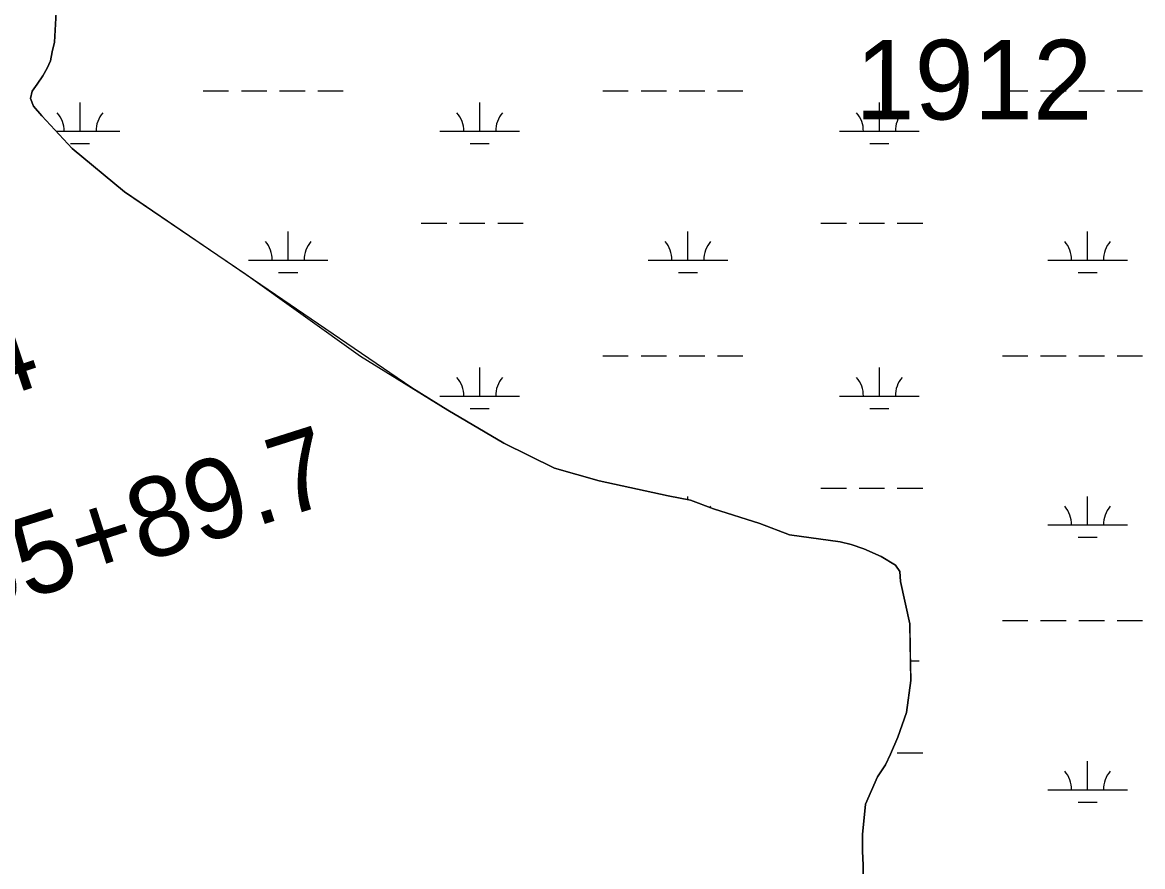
# Model space of a CAD drawing. Extents: x 3535183 to 3573198, y 534952 to 560562.
# Drawn here: x 3547468 to 3548875, y 553164 to 554225 of the extents above; entities that cross this region are included whole.
import ezdxf

# ---------------------------------------------------------------- set-up
doc = ezdxf.new("R2010")
doc.units = 0
for name, color, linetype in [('V-RIVR-CREV', 7, 'Continuous'), ('V-SITE-VEGE', 7, 'Continuous'), ('V-SURV-IDEN', 7, 'Continuous'), ('V-TOPO-SHOR', 7, 'Continuous'), ('V-WETL-SWMP', 7, 'Continuous')]:
    doc.layers.add(name, color=color, linetype=linetype)

msp = doc.modelspace()

# ---------------------------------------------------------------- linework, layer by layer
at = {"layer": 'V-SITE-VEGE'}
for p, q in [((3547508.5, 554199.9), (3547511.4, 554253.2)), ((3547505.4, 554188), (3547508.5, 554199.9)), ((3547503.2, 554176.7), (3547505.4, 554188)), ((3547493.7, 554157.5), (3547499.1, 554167.1)), ((3547499.1, 554167.1), (3547503.2, 554176.7)), ((3547486.5, 554147.4), (3547493.7, 554157.5)), ((3547478.4, 554129.2), (3547480.1, 554138.3)), ((3547480.1, 554138.3), (3547486.5, 554147.4)), ((3547482.1, 554119.7), (3547478.4, 554129.2)), ((3547492.6, 554107.4), (3547482.1, 554119.7)), ((3547530.6, 554066.2), (3547492.6, 554107.4)), ((3547596.4, 554011.9), (3547530.6, 554066.2)), ((3547957, 553765.7), (3547596.4, 554011.9)), ((3548002.3, 553737.7), (3547957, 553765.7)), ((3548072.8, 553696.1), (3548002.3, 553737.7)), ((3548136.3, 553664.9), (3548072.8, 553696.1)), ((3548192.5, 553648.8), (3548136.3, 553664.9)), ((3548278.8, 553630.1), (3548192.5, 553648.8)), ((3548307.1, 553624.7), (3548278.8, 553630.1)), ((3548335.9, 553613.9), (3548307.1, 553624.7)), ((3548394.3, 553595.1), (3548335.9, 553613.9)), ((3548431.4, 553581.1), (3548394.3, 553595.1)), ((3548495.2, 553572.3), (3548431.4, 553581.1)), ((3548508.9, 553568.8), (3548495.2, 553572.3)), ((3548524.9, 553563.4), (3548508.9, 553568.8)), ((3548546.4, 553553.9), (3548524.9, 553563.4)), ((3548564.7, 553543), (3548546.4, 553553.9)), ((3548569.8, 553534.9), (3548564.7, 553543)), ((3548570.7, 553522.6), (3548569.8, 553534.9)), ((3548582.4, 553469.3), (3548570.7, 553522.6)), ((3548583.7, 553398.1), (3548582.4, 553469.3)), ((3548578.4, 553358), (3548583.7, 553398.1)), ((3548567.6, 553326.9), (3548578.4, 553358)), ((3548558.2, 553305.4), (3548567.6, 553326.9)), ((3548541.9, 553277.1), (3548551.8, 553292.2)), ((3548551.8, 553292.2), (3548558.2, 553305.4)), ((3548527, 553242.8), (3548541.9, 553277.1)), ((3548523.1, 553204.4), (3548527, 553242.8)), ((3548523.2, 553183.5), (3548523.1, 553204.4)), ((3548523.7, 553166.1), (3548523.2, 553183.5)), ((3548523.8, 553151.1), (3548523.7, 553166.1))]:
    msp.add_line(p, q, dxfattribs=at)
at = {"layer": 'V-TOPO-SHOR'}
for points in [[(3547511.4, 554253.2), (3547509.7, 554222.7), (3547508.5, 554199.9), (3547505.4, 554188), (3547503.2, 554176.7), (3547499.1, 554167.1), (3547493.7, 554157.5), (3547486.5, 554147.4), (3547480.1, 554138.3), (3547478.4, 554129.2), (3547482.1, 554119.7), (3547492.6, 554107.4), (3547530.6, 554066.2), (3547596.4, 554011.9), (3547748.8, 553908.3)], [(3547748.8, 553908.3), (3547892.5, 553805.5), (3548002.3, 553737.7), (3548072.8, 553696.1), (3548136.3, 553664.9), (3548192.5, 553648.8), (3548278.8, 553630.1), (3548307.1, 553624.7), (3548335.9, 553613.9), (3548394.3, 553595.1), (3548431.4, 553581.1), (3548495.2, 553572.3), (3548508.9, 553568.8), (3548524.9, 553563.4), (3548546.4, 553553.9), (3548564.7, 553543), (3548569.8, 553534.9), (3548570.7, 553522.6), (3548582.4, 553469.3), (3548583, 553434.6), (3548583.7, 553398.1), (3548578.4, 553358), (3548567.6, 553326.9), (3548558.2, 553305.4), (3548551.8, 553292.2), (3548541.9, 553277.1), (3548527, 553242.8), (3548523.1, 553204.4), (3548523.2, 553183.5), (3548523.7, 553166.1), (3548523.8, 553151.1)]]:
    msp.add_lwpolyline(points, dxfattribs=at)
at = {"layer": 'V-WETL-SWMP'}
for p, q in [((3547508.5, 554199.9), (3547511.4, 554253.2)), ((3547505.4, 554188), (3547508.5, 554199.9)), ((3547503.2, 554176.7), (3547505.4, 554188)), ((3547493.7, 554157.5), (3547499.1, 554167.1)), ((3547499.1, 554167.1), (3547503.2, 554176.7)), ((3547486.5, 554147.4), (3547493.7, 554157.5)), ((3547478.4, 554129.2), (3547480.2, 554138.3)), ((3547480.2, 554138.3), (3547486.5, 554147.4)), ((3547695, 554138.7), (3547727, 554138.7)), ((3547743, 554138.7), (3547775, 554138.7)), ((3547791, 554138.7), (3547823, 554138.7)), ((3547839, 554138.7), (3547871, 554138.7)), ((3548196.9, 554138.7), (3548228.9, 554138.7)), ((3548244.9, 554138.7), (3548276.9, 554138.7)), ((3548292.9, 554138.7), (3548324.9, 554138.7)), ((3548340.9, 554138.7), (3548372.9, 554138.7)), ((3548698.8, 554138.7), (3548730.8, 554138.7)), ((3548746.8, 554138.7), (3548778.8, 554138.7)), ((3548794.8, 554138.7), (3548826.8, 554138.7)), ((3548842.8, 554138.7), (3548874.8, 554138.7)), ((3547482.1, 554119.7), (3547478.4, 554129.2)), ((3547540.4, 554088), (3547540.4, 554124)), ((3548042.3, 554088), (3548042.3, 554124)), ((3548544.2, 554088), (3548544.2, 554124)), ((3547492.6, 554107.4), (3547482.1, 554119.7)), ((3547530.6, 554066.2), (3547492.6, 554107.4)), ((3547510.6, 554088), (3547590.4, 554088)), ((3547992.3, 554088), (3548092.3, 554088)), ((3548494.2, 554088), (3548594.2, 554088)), ((3547528.4, 554072.5), (3547552.4, 554072.5)), ((3547596.4, 554011.9), (3547530.6, 554066.2)), ((3548030.3, 554072.5), (3548054.3, 554072.5)), ((3548532.2, 554072.5), (3548556.2, 554072.5)), ((3547957, 553765.7), (3547596.4, 554011.9)), ((3547968.9, 553972.5), (3548000.9, 553972.5)), ((3548016.9, 553972.5), (3548048.9, 553972.5)), ((3548064.9, 553972.5), (3548096.9, 553972.5)), ((3548470.8, 553972.5), (3548502.8, 553972.5)), ((3548518.8, 553972.5), (3548550.8, 553972.5)), ((3548566.8, 553972.5), (3548598.8, 553972.5)), ((3547801.8, 553926.1), (3547801.8, 553962.1)), ((3548303.8, 553926.1), (3548303.8, 553962.1)), ((3548805.7, 553926.1), (3548805.7, 553962.1)), ((3547751.8, 553926.1), (3547851.8, 553926.1)), ((3548253.8, 553926.1), (3548353.8, 553926.1)), ((3548755.7, 553926.1), (3548855.7, 553926.1)), ((3547789.8, 553910.7), (3547813.8, 553910.7)), ((3548291.8, 553910.7), (3548315.8, 553910.7)), ((3548793.7, 553910.7), (3548817.7, 553910.7)), ((3548196.9, 553806), (3548228.9, 553806)), ((3548244.9, 553806), (3548276.9, 553806)), ((3548292.9, 553806), (3548324.9, 553806)), ((3548340.9, 553806), (3548372.9, 553806)), ((3548698.8, 553806), (3548730.8, 553806)), ((3548746.8, 553806), (3548778.8, 553806)), ((3548794.8, 553806), (3548826.8, 553806)), ((3548842.8, 553806), (3548874.8, 553806)), ((3548042.3, 553755.3), (3548042.3, 553791.3)), ((3548544.2, 553755.3), (3548544.2, 553791.3)), ((3548002.3, 553737.7), (3547957, 553765.7)), ((3547992.3, 553755.3), (3548092.3, 553755.3)), ((3548494.2, 553755.3), (3548594.2, 553755.3)), ((3548072.8, 553696.1), (3548002.3, 553737.7)), ((3548030.3, 553739.8), (3548054.3, 553739.8)), ((3548532.2, 553739.8), (3548556.2, 553739.8)), ((3548136.3, 553664.9), (3548072.8, 553696.1)), ((3548192.5, 553648.8), (3548136.3, 553664.9)), ((3548278.8, 553630.1), (3548192.5, 553648.8)), ((3548307.1, 553624.7), (3548278.8, 553630.1)), ((3548303.8, 553625.4), (3548303.8, 553629.4)), ((3548470.8, 553639.8), (3548502.8, 553639.8)), ((3548518.8, 553639.8), (3548550.8, 553639.8)), ((3548566.8, 553639.8), (3548598.8, 553639.8)), ((3548805.7, 553593.4), (3548805.7, 553629.4)), ((3548335.9, 553613.9), (3548307.1, 553624.7)), ((3548394.3, 553595.1), (3548335.9, 553613.9)), ((3548431.4, 553581.1), (3548394.3, 553595.1)), ((3548755.7, 553593.4), (3548855.7, 553593.4)), ((3548495.2, 553572.3), (3548431.4, 553581.1)), ((3548793.7, 553578), (3548817.7, 553578)), ((3548508.9, 553568.8), (3548495.2, 553572.3)), ((3548524.9, 553563.4), (3548508.9, 553568.8)), ((3548546.4, 553553.9), (3548524.9, 553563.4)), ((3548564.7, 553543), (3548546.4, 553553.9)), ((3548569.8, 553534.9), (3548564.7, 553543)), ((3548570.7, 553522.6), (3548569.8, 553534.9)), ((3548582.4, 553469.3), (3548570.7, 553522.6)), ((3548583.7, 553398.1), (3548582.4, 553469.3)), ((3548698.8, 553473.3), (3548730.8, 553473.3)), ((3548746.8, 553473.3), (3548778.8, 553473.3)), ((3548794.8, 553473.3), (3548826.8, 553473.3)), ((3548842.8, 553473.3), (3548874.8, 553473.3)), ((3548583.2, 553422.6), (3548594.2, 553422.6)), ((3548578.4, 553358), (3548583.7, 553398.1)), ((3548567.6, 553326.9), (3548578.4, 553358)), ((3548558.2, 553305.4), (3548567.6, 553326.9)), ((3548566.8, 553307.2), (3548598.8, 553307.2)), ((3548541.9, 553277.1), (3548551.8, 553292.2)), ((3548551.8, 553292.2), (3548558.2, 553305.4)), ((3548805.7, 553260.7), (3548805.7, 553296.7)), ((3548527, 553242.8), (3548541.9, 553277.1)), ((3548755.7, 553260.7), (3548855.7, 553260.7)), ((3548523.1, 553204.4), (3548527, 553242.8)), ((3548793.7, 553245.3), (3548817.7, 553245.3)), ((3548523.2, 553183.5), (3548523.1, 553204.4)), ((3548523.7, 553166.1), (3548523.2, 553183.5)), ((3548523.8, 553151.1), (3548523.7, 553166.1))]:
    msp.add_line(p, q, dxfattribs=at)
for centre, start, end in [((3547485.2, 554088.4), 359.2282, 40.7718), ((3547595.7, 554088.4), 139.2282, 180.7718), ((3547987.1, 554088.4), 359.2282, 40.7718), ((3548097.6, 554088.4), 139.2282, 180.7718), ((3548489, 554088.4), 359.2282, 40.7718), ((3548599.5, 554088.4), 139.2282, 180.7718), ((3547746.6, 553926.6), 359.2282, 40.7718), ((3547857.1, 553926.6), 139.2282, 180.7718), ((3548248.5, 553926.6), 359.2282, 40.7718), ((3548359, 553926.6), 139.2282, 180.7718), ((3548750.4, 553926.6), 359.2282, 40.7718), ((3548860.9, 553926.6), 139.2282, 180.7718), ((3547987.1, 553755.8), 359.2282, 40.7718), ((3548097.6, 553755.8), 139.2282, 180.7718), ((3548489, 553755.8), 359.2282, 40.7718), ((3548599.5, 553755.8), 139.2282, 180.7718), ((3548359, 553593.9), 139.2282, 141.8343), ((3548750.4, 553593.9), 359.2282, 40.7718), ((3548860.9, 553593.9), 139.2282, 180.7718), ((3548750.4, 553261.2), 359.2282, 40.7718), ((3548860.9, 553261.2), 139.2282, 180.7718)]:
    msp.add_arc(centre, 35.2, start, end, dxfattribs=at)

# ---------------------------------------------------------------- texts
at = {"layer": 'V-RIVR-CREV'}
msp.add_text('1912', height=100, rotation=359.9763, dxfattribs=at).set_placement((3548514.1, 554102.9))
at = {"layer": 'V-SURV-IDEN'}
for s, rotation, p in [('2361+01.4', 18.6275, (3546893.6, 553567.9)), ('2365+89.7', 17.6363, (3547261.1, 553432.1))]:
    msp.add_text(s, height=100, rotation=rotation, dxfattribs=at).set_placement(p)

doc.saveas('drawing.dxf')
